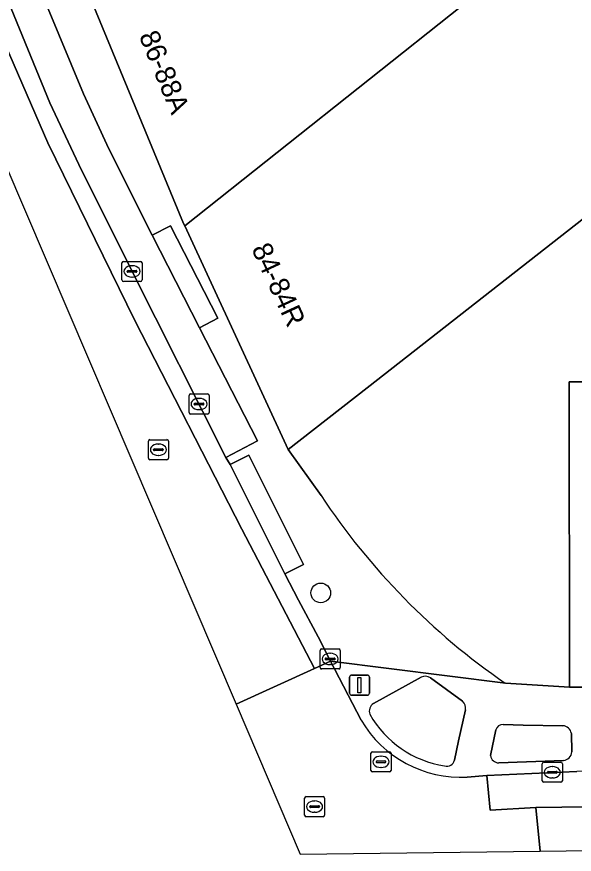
# Model space of a CAD drawing. Extents: x 159716 to 160783, y 383290 to 384031.
# Drawn here: x 159971.71 to 159999.48, y 383289.73 to 383331.4 of the extents above; entities that cross this region are included whole.
import ezdxf

# ---------------------------------------------------------------- set-up
doc = ezdxf.new("R2010")
doc.units = 0
for name, color, linetype in [('IMGEO_Boom', 7, 'Continuous'), ('IMGEO_Erf', 7, 'Continuous'), ('IMGEO_Groenvoorziening', 7, 'Continuous'), ('IMGEO_Kolk', 7, 'Continuous'), ('IMGEO_Lichtmast', 7, 'Continuous'), ('IMGEO_Pand', 7, 'Continuous'), ('IMGEO_Pand_nummerreeks', 7, 'Continuous'), ('IMGEO_Parkeervlak_open', 7, 'Continuous'), ('IMGEO_Rijbaan_lokaal_gesloten', 7, 'Continuous'), ('IMGEO_Rijbaan_lokaal_open', 7, 'Continuous'), ('IMGEO_Rioolput', 7, 'Continuous'), ('IMGEO_Voetpad_open', 7, 'Continuous')]:
    doc.layers.add(name, color=color, linetype=linetype)

msp = doc.modelspace()

# ---------------------------------------------------------------- linework, layer by layer
at = {"layer": 'IMGEO_Boom'}
msp.add_circle((159986.855, 383302.735), 0.489, dxfattribs=at)
at = {"layer": 'IMGEO_Erf'}
for points in [[(160007.736, 383331.548), (160000.251, 383326.099), (160002.477, 383323.348), (160000, 383321.412), (159989.169, 383312.946), (159985.228, 383309.868), (159986.866, 383307.586)], [(159996.044, 383298.242), (159999.241, 383298.046), (159999.223, 383313.243), (160005.829, 383313.244)]]:
    msp.add_lwpolyline(points, dxfattribs=at)
msp.add_arc((160015.428, 383326.461), 34.236, 213.4587, 235.5143, dxfattribs=at)
at = {"layer": 'IMGEO_Groenvoorziening'}
for points in [[(159991.848, 383298.541), (159989.479, 383297.23)], [(159993.916, 383297.346), (159992.32, 383298.503)], [(159993.719, 383295.371), (159994.065, 383296.912)], [(159996.931, 383296.151), (159995.939, 383296.195)], [(159995.572, 383295.915), (159995.307, 383294.638)], [(159998.912, 383296.127), (159996.931, 383296.151)], [(159993.507, 383294.413), (159993.719, 383295.371)], [(159999.353, 383294.827), (159999.333, 383295.745)], [(159995.718, 383294.276), (159998.934, 383294.403)]]:
    msp.add_lwpolyline(points, dxfattribs=at)
for centre, radius, start, end in [((159992.05, 383298.104), 0.482, 55.9575, 114.8368), ((159989.73, 383296.843), 0.462, 122.9606, 198.7643), ((159993.56, 383296.981), 0.51, 352.1975, 45.699), ((159993.813, 383299.274), 5.205, 209.7198, 261.2567), ((159995.94, 383295.813), 0.382, 90.2207, 164.4624), ((159998.883, 383295.672), 0.456, 9.1984, 86.3627), ((159995.727, 383294.7), 0.424, 188.4188, 268.8354), ((159998.909, 383294.846), 0.444, 273.1744, 357.5053), ((159993.145, 383294.477), 0.368, 250.5134, 350.0142)]:
    msp.add_arc(centre, radius, start, end, dxfattribs=at)
at = {"layer": 'IMGEO_Kolk'}
for p, q in [((159976.954, 383318.307), (159976.954, 383319.159)), ((159977.029, 383319.233), (159977.881, 383319.233)), ((159977.955, 383319.159), (159977.955, 383318.307)), ((159977.213, 383318.727), (159977.213, 383318.739)), ((159977.651, 383318.69), (159977.253, 383318.69)), ((159977.256, 383318.776), (159977.654, 383318.776)), ((159977.442, 383319.013), (159977.467, 383319.013)), ((159977.697, 383318.739), (159977.697, 383318.727)), ((159977.465, 383318.453), (159977.44, 383318.453)), ((159977.881, 383318.233), (159977.029, 383318.233)), ((159980.292, 383311.707), (159980.292, 383312.559)), ((159980.367, 383312.633), (159981.219, 383312.633)), ((159981.293, 383312.559), (159981.293, 383311.707)), ((159980.551, 383312.127), (159980.551, 383312.139)), ((159980.989, 383312.09), (159980.591, 383312.09)), ((159980.594, 383312.176), (159980.992, 383312.176)), ((159980.78, 383312.413), (159980.805, 383312.413)), ((159981.035, 383312.139), (159981.035, 383312.127)), ((159981.219, 383311.633), (159980.367, 383311.633)), ((159980.803, 383311.853), (159980.778, 383311.853)), ((159986.895, 383299.949), (159987.747, 383299.949)), ((159986.82, 383299.023), (159986.82, 383299.875)), ((159987.308, 383299.729), (159987.333, 383299.729)), ((159987.821, 383299.875), (159987.821, 383299.023)), ((159987.079, 383299.443), (159987.079, 383299.455)), ((159987.517, 383299.406), (159987.119, 383299.406)), ((159987.122, 383299.492), (159987.52, 383299.492)), ((159987.331, 383299.169), (159987.306, 383299.169)), ((159987.563, 383299.455), (159987.563, 383299.443)), ((159987.747, 383298.949), (159986.895, 383298.949)), ((159997.882, 383293.384), (159997.882, 383294.236)), ((159997.957, 383294.31), (159998.809, 383294.31)), ((159998.883, 383294.236), (159998.883, 383293.384)), ((159998.141, 383293.804), (159998.141, 383293.816)), ((159998.579, 383293.767), (159998.181, 383293.767)), ((159998.184, 383293.853), (159998.582, 383293.853)), ((159998.37, 383294.09), (159998.395, 383294.09)), ((159998.625, 383293.816), (159998.625, 383293.804)), ((159998.809, 383293.31), (159997.957, 383293.31)), ((159998.393, 383293.53), (159998.368, 383293.53))]:
    msp.add_line(p, q, dxfattribs=at)
for points in [[(159976.954, 383318.307), (159976.954, 383319.159)], [(159977.029, 383319.233), (159977.881, 383319.233)], [(159977.955, 383319.159), (159977.955, 383318.307)], [(159977.881, 383318.233), (159977.029, 383318.233)], [(159980.292, 383311.707), (159980.292, 383312.559)], [(159980.367, 383312.633), (159981.219, 383312.633)], [(159981.293, 383312.559), (159981.293, 383311.707)], [(159981.219, 383311.633), (159980.367, 383311.633)], [(159986.895, 383299.949), (159987.747, 383299.949)], [(159986.82, 383299.023), (159986.82, 383299.875)], [(159987.821, 383299.875), (159987.821, 383299.023)], [(159987.747, 383298.949), (159986.895, 383298.949)], [(159997.882, 383293.384), (159997.882, 383294.236)], [(159997.957, 383294.31), (159998.809, 383294.31)], [(159998.883, 383294.236), (159998.883, 383293.384)], [(159998.809, 383293.31), (159997.957, 383293.31)]]:
    msp.add_lwpolyline(points, dxfattribs=at)
for centre, radius, start, end in [((159977.031, 383319.157), 0.0765, 91.552, 178.448), ((159977.031, 383319.157), 0.0765, 91.552, 178.448), ((159977.879, 383319.157), 0.0765, 1.552, 88.448), ((159977.879, 383319.157), 0.0765, 1.552, 88.448), ((159977.253, 383318.736), 0.0403, 85.8775, 175.7526), ((159977.25, 383318.726), 0.0366, 178.938, 274.7102), ((159977.654, 383318.733), 0.043, 264.8664, 352.4533), ((159977.658, 383318.738), 0.0386, 1.7309, 96.639), ((159977.031, 383318.309), 0.0765, 181.552, 268.448), ((159977.031, 383318.309), 0.0765, 181.552, 268.448), ((159977.879, 383318.309), 0.0765, 271.552, 358.448), ((159977.879, 383318.309), 0.0765, 271.552, 358.448), ((159980.369, 383312.557), 0.0765, 91.552, 178.448), ((159980.369, 383312.557), 0.0765, 91.552, 178.448), ((159981.217, 383312.557), 0.0765, 1.552, 88.448), ((159981.217, 383312.557), 0.0765, 1.552, 88.448), ((159980.591, 383312.136), 0.0403, 85.8775, 175.7526), ((159980.588, 383312.126), 0.0366, 178.938, 274.7102), ((159980.992, 383312.133), 0.043, 264.8664, 352.4533), ((159980.996, 383312.138), 0.0386, 1.7309, 96.639), ((159980.369, 383311.709), 0.0765, 181.552, 268.448), ((159980.369, 383311.709), 0.0765, 181.552, 268.448), ((159981.217, 383311.709), 0.0765, 271.552, 358.448), ((159981.217, 383311.709), 0.0765, 271.552, 358.448), ((159986.897, 383299.873), 0.0765, 91.552, 178.448), ((159986.897, 383299.873), 0.0765, 91.552, 178.448), ((159987.745, 383299.873), 0.0765, 1.552, 88.448), ((159987.745, 383299.873), 0.0765, 1.552, 88.448), ((159987.119, 383299.452), 0.0403, 85.8775, 175.7526), ((159987.116, 383299.442), 0.0366, 178.938, 274.7102), ((159987.52, 383299.449), 0.043, 264.8664, 352.4533), ((159987.524, 383299.454), 0.0386, 1.7309, 96.639), ((159986.897, 383299.025), 0.0765, 181.552, 268.448), ((159986.897, 383299.025), 0.0765, 181.552, 268.448), ((159987.745, 383299.025), 0.0765, 271.552, 358.448), ((159987.745, 383299.025), 0.0765, 271.552, 358.448), ((159997.959, 383294.234), 0.0765, 91.552, 178.448), ((159997.959, 383294.234), 0.0765, 91.552, 178.448), ((159998.807, 383294.234), 0.0765, 1.552, 88.448), ((159998.807, 383294.234), 0.0765, 1.552, 88.448), ((159998.181, 383293.813), 0.0403, 85.8775, 175.7526), ((159998.178, 383293.803), 0.0366, 178.938, 274.7102), ((159998.582, 383293.81), 0.043, 264.8664, 352.4533), ((159998.586, 383293.815), 0.0386, 1.7309, 96.639), ((159997.959, 383293.386), 0.0765, 181.552, 268.448), ((159997.959, 383293.386), 0.0765, 181.552, 268.448), ((159998.807, 383293.386), 0.0765, 271.552, 358.448), ((159998.807, 383293.386), 0.0765, 271.552, 358.448)]:
    msp.add_arc(centre, radius, start, end, dxfattribs=at)
for centre, major_axis, ratio, start_param, end_param in [((159977.441, 383318.733), (-0.387, 0.002), 0.722429, 4.712389, 7.853982), ((159977.466, 383318.733), (-0.39, 0.002), 0.717154, 1.570796, 4.712389), ((159980.779, 383312.133), (-0.387, 0.002), 0.722429, 4.712389, 7.853982), ((159980.804, 383312.133), (-0.39, 0.002), 0.717154, 1.570796, 4.712389), ((159987.307, 383299.449), (-0.387, 0.002), 0.722429, 4.712389, 7.853982), ((159987.332, 383299.449), (-0.39, 0.002), 0.717154, 1.570796, 4.712389), ((159998.369, 383293.81), (-0.387, 0.002), 0.722429, 4.712389, 7.853982), ((159998.394, 383293.81), (-0.39, 0.002), 0.717154, 1.570796, 4.712389)]:
    msp.add_ellipse(centre, major_axis=major_axis, ratio=ratio, start_param=start_param, end_param=end_param, dxfattribs=at)
at = {"layer": 'IMGEO_Lichtmast'}
for p, q in [((159988.285, 383297.746), (159988.285, 383298.546)), ((159988.285, 383298.546), (159988.285, 383297.746)), ((159988.385, 383298.646), (159989.175, 383298.646)), ((159989.175, 383298.646), (159988.385, 383298.646)), ((159989.275, 383298.546), (159989.275, 383297.746)), ((159989.275, 383297.746), (159989.275, 383298.546)), ((159989.175, 383297.646), (159988.385, 383297.646)), ((159988.385, 383297.646), (159989.175, 383297.646))]:
    msp.add_line(p, q, dxfattribs=at)
msp.add_lwpolyline([(159988.705, 383298.521), (159988.855, 383298.521), (159988.855, 383297.771), (159988.705, 383297.771), (159988.705, 383298.521)], dxfattribs=at)
for centre, start, end in [((159988.385, 383298.546), 90, 180), ((159988.385, 383298.546), 90, 180), ((159989.175, 383298.546), 0, 90), ((159989.175, 383298.546), 360, 90), ((159988.385, 383297.746), 180, 270), ((159988.385, 383297.746), 180, 270), ((159989.175, 383297.746), 270, 0), ((159989.175, 383297.746), 270, 0)]:
    msp.add_arc(centre, 0.1, start, end, dxfattribs=at)
at = {"layer": 'IMGEO_Pand'}
for points in [[(159994.989, 383332.888), (159992.557, 383336), (159994.244, 383337.317), (159992.839, 383340.736), (159982.413, 383336.451), (159979.576, 383335.285), (159974.956, 383333.37), (159977.932, 383326.175), (159980.025, 383321.114), (159980.078, 383320.999), (159993.871, 383331.942)], [(160000, 383321.412), (160002.477, 383323.348), (160000.251, 383326.099), (160007.736, 383331.548), (160002.683, 383338.49), (159994.989, 383332.888), (159993.871, 383331.942), (159980.078, 383320.999), (159985.228, 383309.868), (159989.169, 383312.946)], [(160009.683, 383306.364), (160005.837, 383306.359), (160005.829, 383313.244), (159999.223, 383313.243), (159999.241, 383298.046), (160000, 383298.047), (160009.914, 383298.051)]]:
    msp.add_lwpolyline(points, close=True, dxfattribs=at)
at = {"layer": 'IMGEO_Parkeervlak_open'}
msp.add_lwpolyline([(159948.812, 383386.157), (159949.871, 383383.505), (159949.966, 383383.258), (159955.108, 383370.858), (159961.153, 383356.412), (159965.645, 383345.705), (159970.733, 383333.492), (159973.369, 383327.119), (159974.802, 383324.048), (159977.454, 383318.733), (159982.131, 383309.478), (159983.697, 383310.309), (159980.808, 383315.928), (159978.449, 383320.528), (159976.306, 383324.84), (159975.031, 383327.576), (159958.266, 383367.838), (159956.81, 383371.336), (159951.4, 383384.328)], dxfattribs=at)
at = {"layer": 'IMGEO_Rijbaan_lokaal_gesloten'}
msp.add_lwpolyline([(159955.108, 383370.858), (159949.966, 383383.258), (159949.871, 383383.505), (159949.017, 383383.161), (159951.224, 383377.905), (159958.872, 383359.434), (159965.988, 383342.375), (159970.94, 383330.49), (159973.26, 383325.127), (159977.586, 383316.284), (159982.914, 383305.906), (159986.537, 383298.968), (159987.343, 383299.335), (159986.718, 383300.546), (159985.742, 383302.367), (159985.07, 383303.688), (159982.341, 383309.117), (159982.131, 383309.478), (159977.454, 383318.733), (159974.802, 383324.048), (159973.369, 383327.119), (159970.733, 383333.492), (159965.645, 383345.705), (159961.153, 383356.412)], close=True, dxfattribs=at)
msp.add_lwpolyline([(160150.106, 383295.703), (160091.491, 383295.018), (160080.943, 383294.873), (160059.499, 383294.598), (160047.505, 383294.448), (160047.439, 383294.447), (160040.647, 383294.363), (160034.154, 383294.287), (160032.6, 383294.278), (160028.488, 383294.189), (160014.409, 383294.041), (160010.577, 383293.982), (160006.567, 383293.953), (159999.6, 383293.851), (159995.123, 383293.652), (159995.296, 383291.929), (159997.559, 383292.063), (160025.97, 383292.419), (160040.677, 383292.583), (160047.427, 383292.731), (160059.219, 383292.845), (160080.212, 383293.115), (160098.531, 383293.352), (160124.008, 383293.611)], dxfattribs=at)
at = {"layer": 'IMGEO_Rijbaan_lokaal_open'}
for points in [[(159982.637, 383297.191), (159986.537, 383298.968), (159982.914, 383305.906), (159977.586, 383316.284), (159973.26, 383325.127), (159970.94, 383330.49), (159965.988, 383342.375), (159958.872, 383359.434), (159951.224, 383377.905), (159949.017, 383383.161), (159946.492, 383382.144), (159946.492, 383382.144), (159952.719, 383367.092), (159969, 383329.052)], [(160059.246, 383291.123), (160059.219, 383292.845), (160047.427, 383292.731), (160040.677, 383292.583), (160025.97, 383292.419), (159997.559, 383292.063), (159997.778, 383289.885), (160035.187, 383290.367), (160050.172, 383290.838)]]:
    msp.add_lwpolyline(points, close=True, dxfattribs=at)
for points in [[(159988.857, 383296.402), (159987.343, 383299.335), (159986.537, 383298.968), (159982.637, 383297.191)], [(159982.637, 383297.191), (159985.83, 383289.731), (159997.778, 383289.885), (159997.559, 383292.063), (159995.296, 383291.929), (159995.123, 383293.652), (159994.139, 383293.566)]]:
    msp.add_lwpolyline(points, dxfattribs=at)
msp.add_arc((159993.845, 383299.355), 5.796, 210.6263, 272.9094, dxfattribs=at)
at = {"layer": 'IMGEO_Rioolput'}
for p, q in [((159978.342, 383310.36), (159979.194, 383310.36)), ((159978.267, 383309.434), (159978.267, 383310.286)), ((159978.755, 383310.14), (159978.78, 383310.14)), ((159979.268, 383310.286), (159979.268, 383309.434)), ((159978.526, 383309.854), (159978.526, 383309.866)), ((159978.964, 383309.817), (159978.566, 383309.817)), ((159978.569, 383309.903), (159978.967, 383309.903)), ((159978.778, 383309.58), (159978.753, 383309.58)), ((159979.01, 383309.866), (159979.01, 383309.854)), ((159979.194, 383309.36), (159978.342, 383309.36)), ((159989.352, 383293.904), (159989.352, 383294.756)), ((159989.427, 383294.83), (159990.279, 383294.83)), ((159989.84, 383294.61), (159989.865, 383294.61)), ((159990.353, 383294.756), (159990.353, 383293.904)), ((159989.611, 383294.324), (159989.611, 383294.336)), ((159990.049, 383294.287), (159989.651, 383294.287)), ((159989.654, 383294.373), (159990.052, 383294.373)), ((159990.095, 383294.336), (159990.095, 383294.324)), ((159990.279, 383293.83), (159989.427, 383293.83)), ((159989.863, 383294.05), (159989.838, 383294.05)), ((159986.045, 383291.675), (159986.045, 383292.527)), ((159986.12, 383292.601), (159986.972, 383292.601)), ((159987.046, 383292.527), (159987.046, 383291.675)), ((159986.304, 383292.095), (159986.304, 383292.107)), ((159986.742, 383292.058), (159986.344, 383292.058)), ((159986.347, 383292.144), (159986.745, 383292.144)), ((159986.533, 383292.381), (159986.558, 383292.381)), ((159986.788, 383292.107), (159986.788, 383292.095)), ((159986.972, 383291.601), (159986.12, 383291.601)), ((159986.556, 383291.821), (159986.531, 383291.821))]:
    msp.add_line(p, q, dxfattribs=at)
for points in [[(159978.342, 383310.36), (159979.194, 383310.36)], [(159978.267, 383309.434), (159978.267, 383310.286)], [(159979.268, 383310.286), (159979.268, 383309.434)], [(159979.194, 383309.36), (159978.342, 383309.36)], [(159989.352, 383293.904), (159989.352, 383294.756)], [(159989.427, 383294.83), (159990.279, 383294.83)], [(159990.353, 383294.756), (159990.353, 383293.904)], [(159990.279, 383293.83), (159989.427, 383293.83)], [(159986.045, 383291.675), (159986.045, 383292.527)], [(159986.12, 383292.601), (159986.972, 383292.601)], [(159987.046, 383292.527), (159987.046, 383291.675)], [(159986.972, 383291.601), (159986.12, 383291.601)]]:
    msp.add_lwpolyline(points, dxfattribs=at)
for centre, radius, start, end in [((159978.344, 383310.284), 0.0765, 91.552, 178.448), ((159978.344, 383310.284), 0.0765, 91.552, 178.448), ((159979.192, 383310.284), 0.0765, 1.552, 88.448), ((159979.192, 383310.284), 0.0765, 1.552, 88.448), ((159978.566, 383309.863), 0.0403, 85.8775, 175.7526), ((159978.563, 383309.853), 0.0366, 178.938, 274.7102), ((159978.967, 383309.86), 0.043, 264.8664, 352.4533), ((159978.971, 383309.865), 0.0386, 1.7309, 96.639), ((159978.344, 383309.436), 0.0765, 181.552, 268.448), ((159978.344, 383309.436), 0.0765, 181.552, 268.448), ((159979.192, 383309.436), 0.0765, 271.552, 358.448), ((159979.192, 383309.436), 0.0765, 271.552, 358.448), ((159989.429, 383294.754), 0.0765, 91.552, 178.448), ((159989.429, 383294.754), 0.0765, 91.552, 178.448), ((159990.277, 383294.754), 0.0765, 1.552, 88.448), ((159990.277, 383294.754), 0.0765, 1.552, 88.448), ((159989.651, 383294.333), 0.0403, 85.8775, 175.7526), ((159989.648, 383294.323), 0.0366, 178.938, 274.7102), ((159990.052, 383294.33), 0.043, 264.8664, 352.4533), ((159990.056, 383294.335), 0.0386, 1.7309, 96.639), ((159989.429, 383293.906), 0.0765, 181.552, 268.448), ((159989.429, 383293.906), 0.0765, 181.552, 268.448), ((159990.277, 383293.906), 0.0765, 271.552, 358.448), ((159990.277, 383293.906), 0.0765, 271.552, 358.448), ((159986.122, 383292.525), 0.0765, 91.552, 178.448), ((159986.122, 383292.525), 0.0765, 91.552, 178.448), ((159986.97, 383292.525), 0.0765, 1.552, 88.448), ((159986.97, 383292.525), 0.0765, 1.552, 88.448), ((159986.344, 383292.104), 0.0403, 85.8775, 175.7526), ((159986.341, 383292.094), 0.0366, 178.938, 274.7102), ((159986.745, 383292.101), 0.043, 264.8664, 352.4533), ((159986.749, 383292.106), 0.0386, 1.7309, 96.639), ((159986.122, 383291.677), 0.0765, 181.552, 268.448), ((159986.122, 383291.677), 0.0765, 181.552, 268.448), ((159986.97, 383291.677), 0.0765, 271.552, 358.448), ((159986.97, 383291.677), 0.0765, 271.552, 358.448)]:
    msp.add_arc(centre, radius, start, end, dxfattribs=at)
for centre, major_axis, ratio, start_param, end_param in [((159978.754, 383309.86), (-0.387, 0.002), 0.722429, 4.712389, 7.853982), ((159978.779, 383309.86), (-0.39, 0.002), 0.717154, 1.570796, 4.712389), ((159989.839, 383294.33), (-0.387, 0.002), 0.722429, 4.712389, 7.853982), ((159989.864, 383294.33), (-0.39, 0.002), 0.717154, 1.570796, 4.712389), ((159986.532, 383292.101), (-0.387, 0.002), 0.722429, 4.712389, 7.853982), ((159986.557, 383292.101), (-0.39, 0.002), 0.717154, 1.570796, 4.712389)]:
    msp.add_ellipse(centre, major_axis=major_axis, ratio=ratio, start_param=start_param, end_param=end_param, dxfattribs=at)
at = {"layer": 'IMGEO_Voetpad_open'}
for points in [[(159951.4, 383384.328), (159956.81, 383371.336), (159957.77, 383371.736), (159959.226, 383368.238), (159958.266, 383367.838), (159975.031, 383327.576), (159976.306, 383324.84), (159978.449, 383320.528), (159979.374, 383321.003), (159981.733, 383316.403), (159980.808, 383315.928), (159983.697, 383310.309), (159982.131, 383309.478), (159982.341, 383309.117), (159983.27, 383309.584), (159985.999, 383304.155), (159985.07, 383303.688), (159985.742, 383302.367), (159986.718, 383300.546), (159987.343, 383299.335), (159996.044, 383298.242)], [(159986.866, 383307.586), (159985.228, 383309.868), (159980.078, 383320.999), (159980.025, 383321.114), (159977.932, 383326.175), (159974.956, 383333.37), (159974.74, 383334.431), (159969.165, 383347.884)], [(160051.807, 383300.026), (160029.205, 383298.058), (160023.487, 383298.056), (160018.39, 383298.054), (160009.914, 383298.051), (160000, 383298.047), (159999.241, 383298.046), (159996.044, 383298.242), (159987.343, 383299.335), (159988.857, 383296.402)], [(159989.479, 383297.23), (159991.848, 383298.541)], [(159992.32, 383298.503), (159993.916, 383297.346)], [(159994.065, 383296.912), (159993.719, 383295.371)], [(159995.939, 383296.195), (159996.931, 383296.151)], [(159995.307, 383294.638), (159995.572, 383295.915)], [(159996.931, 383296.151), (159998.912, 383296.127)], [(159993.719, 383295.371), (159993.507, 383294.413)], [(159999.333, 383295.745), (159999.353, 383294.827)], [(159998.934, 383294.403), (159995.718, 383294.276)], [(159994.139, 383293.566), (159995.123, 383293.652), (159999.6, 383293.851)]]:
    msp.add_lwpolyline(points, dxfattribs=at)
for points in [[(159980.808, 383315.928), (159981.733, 383316.403), (159979.374, 383321.003), (159978.449, 383320.528)], [(159982.341, 383309.117), (159985.07, 383303.688), (159985.999, 383304.155), (159983.27, 383309.584)]]:
    msp.add_lwpolyline(points, close=True, dxfattribs=at)
for centre, radius, start, end in [((160015.428, 383326.461), 34.236, 213.4587, 235.5143), ((159992.05, 383298.104), 0.482, 55.9575, 114.8368), ((159989.73, 383296.843), 0.462, 122.9606, 198.7643), ((159993.56, 383296.981), 0.51, 352.1975, 45.699), ((159993.813, 383299.274), 5.205, 209.7198, 261.2567), ((159993.845, 383299.355), 5.796, 210.6263, 272.9094), ((159995.94, 383295.813), 0.382, 90.2207, 164.4624), ((159998.883, 383295.672), 0.456, 9.1984, 86.3627), ((159995.727, 383294.7), 0.424, 188.4188, 268.8354), ((159998.909, 383294.846), 0.444, 273.1744, 357.5053), ((159993.145, 383294.477), 0.368, 250.5134, 350.0142)]:
    msp.add_arc(centre, radius, start, end, dxfattribs=at)

# ---------------------------------------------------------------- texts
at = {"layer": 'IMGEO_Pand_nummerreeks'}
for s, rotation, p in [('86-88A', 292.4712, (159977.784, 383330.457)), ('84-84R', 294.8261, (159983.386, 383319.856))]:
    msp.add_text(s, height=1, rotation=rotation, dxfattribs=at).set_placement(p)

doc.saveas('drawing.dxf')
